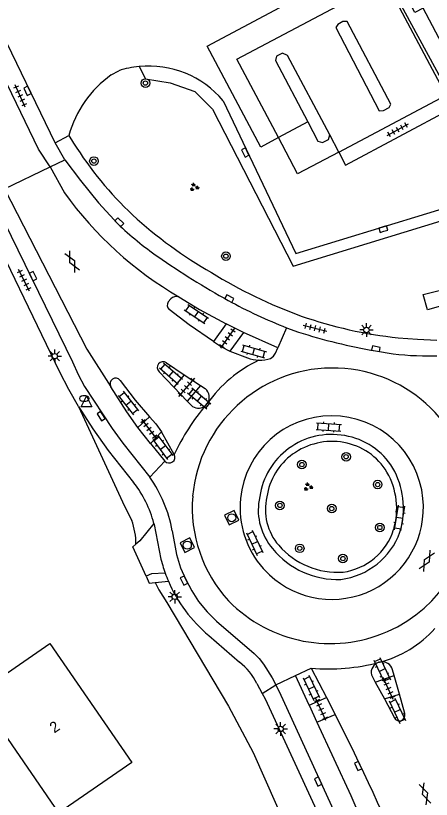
# Model space of a CAD drawing. Extents: x 137999 to 141000, y 397500 to 400501.
# Drawn here: x 138189.6 to 138228.2, y 400038.2 to 400110.7 of the extents above; entities that cross this region are included whole.
import ezdxf

# ---------------------------------------------------------------- set-up
doc = ezdxf.new("R2010")
doc.units = 0
for name, color, linetype in [('gg-anno-huisnummerreeks BGT', 7, 'Continuous'), ('gg-bbg-gedigitaliseerde bebouwing', 7, 'Continuous'), ('gg-bbg-hoofdgebouw', 7, 'Continuous'), ('gg-bbg-luifel en loopbrug', 7, 'Continuous'), ('gg-knt-verharding', 7, 'Continuous'), ('gg-knt-verharding nz', 7, 'Continuous'), ('gt-grn-groengrens', 7, 'Continuous'), ('gt-grn-vlakafsluiter', 7, 'Continuous'), ('gt-grn-weggrens', 7, 'Continuous'), ('gt-symb-boom', 7, 'Continuous'), ('gt-symb-brandkraan', 7, 'Continuous'), ('gt-symb-gesloten verharding', 7, 'Continuous'), ('gt-symb-groenvak', 7, 'Continuous'), ('gt-symb-klinker verharding', 7, 'Continuous'), ('gt-symb-kolk', 7, 'Continuous'), ('gt-symb-lichtmast', 7, 'Continuous'), ('gt-symb-rioolschacht', 7, 'Continuous'), ('gt-symb-tegel verharding', 7, 'Continuous'), ('gt-symb-waterafsluiter', 7, 'Continuous')]:
    doc.layers.add(name, color=color, linetype=linetype)

# ---------------------------------------------------------------- blocks, each defined once
blk = doc.blocks.new('gt0-TEG1')
at = {"layer": 'gt-symb-tegel verharding'}
for p, q in [((-1.125, 0), (1.125, 0)), ((-0.9, -0.25), (-0.9, 0.25)), ((-0.45, -0.25), (-0.45, 0.25)), ((0, -0.25), (0, 0.25)), ((0.45, -0.25), (0.45, 0.25)), ((0.9, -0.25), (0.9, 0.25))]:
    blk.add_line(p, q, dxfattribs=at)
blk = doc.blocks.new('gt0-GRVAK')
at = {"layer": 'gt-symb-groenvak'}
for p, q in [((-0.11, 0.189), (-0.228, 0.24)), ((-0.182, 0.153), (0.088, 0.153)), ((-0.091, 0.211), (-0.156, 0.322)), ((-0.047, 0.214), (-0.047, 0.393)), ((-0.004, 0.211), (0.061, 0.322)), ((0.015, 0.189), (0.133, 0.24)), ((0.262, -0.052), (0.197, 0.059)), ((0.305, -0.049), (0.305, 0.13)), ((0.349, -0.052), (0.414, 0.059)), ((-0.245, -0.228), (-0.363, -0.177)), ((-0.318, -0.264), (-0.047, -0.264)), ((-0.226, -0.206), (-0.291, -0.095)), ((-0.183, -0.203), (-0.183, -0.024)), ((-0.139, -0.206), (-0.074, -0.095)), ((-0.12, -0.228), (-0.002, -0.177)), ((0.243, -0.074), (0.125, -0.023)), ((0.17, -0.11), (0.441, -0.11)), ((0.368, -0.074), (0.486, -0.023))]:
    blk.add_line(p, q, dxfattribs=at)
blk = doc.blocks.new('gt0-KOLK')
at = {"layer": 'gt-symb-kolk'}
blk.add_lwpolyline([(0, 0), (0.375, 0), (0.375, 0.4), (-0.375, 0.4), (-0.375, 0), (0, 0)], dxfattribs=at)
blk = doc.blocks.new('gt0-BOOM')
at = {"layer": 'gt-symb-boom'}
for radius in [0.4, 0.2]:
    blk.add_circle((0, 0), radius, dxfattribs=at)
blk = doc.blocks.new('gt0-KL1')
at = {"layer": 'gt-symb-klinker verharding'}
for p, q in [((-1.15, 0.3), (1.15, 0.3)), ((-1, -0.3), (-1, 0.3)), ((-0.5, 0.3), (-0.5, 0.45)), ((0, -0.3), (0, 0.3)), ((0.5, 0.3), (0.5, 0.45)), ((1, -0.3), (1, 0.3)), ((-1.15, -0.3), (1.15, -0.3)), ((-0.5, -0.45), (-0.5, -0.3)), ((0.5, -0.45), (0.5, -0.3))]:
    blk.add_line(p, q, dxfattribs=at)
blk = doc.blocks.new('gt0-LMAST')
at = {"layer": 'gt-symb-lichtmast'}
for p, q in [((-0.182, 0.173), (-0.447, 0.438)), ((-0.005, 0.246), (-0.005, 0.621)), ((0.172, 0.173), (0.437, 0.438)), ((-0.255, -0.004), (-0.63, -0.004)), ((-0.182, -0.181), (-0.447, -0.446)), ((-0.005, -0.254), (-0.005, -0.629)), ((0.437, -0.446), (0.172, -0.181)), ((0.245, -0.004), (0.62, -0.004))]:
    blk.add_line(p, q, dxfattribs=at)
blk.add_circle((-0.005, -0.004), 0.25, dxfattribs=at)
blk = doc.blocks.new('gt0-RS')
at = {"layer": 'gt-symb-rioolschacht'}
blk.add_lwpolyline([(-0.5, -0.5), (0.5, -0.5), (0.5, 0.5), (-0.5, 0.5)], close=True, dxfattribs=at)
blk.add_circle((0, 0), 0.375, dxfattribs=at)
blk = doc.blocks.new('gt0-GESVH1')
at = {"layer": 'gt-symb-gesloten verharding'}
for p, q in [((-0.992, -0.261), (0.008, 0.239)), ((0.008, -0.261), (-0.992, 0.239)), ((0.008, 0.239), (1.008, -0.261)), ((1.008, 0.239), (0.008, -0.261))]:
    blk.add_line(p, q, dxfattribs=at)
blk = doc.blocks.new('gt0-BR')
at = {"layer": 'gt-symb-brandkraan'}
for centre, radius, start, end in [((-0.244, 0), 0.206, 107.56694, 252.43307), ((0.599, -2.664), 3, 106.89205, 107.56694), ((0, -0.691), 0.938, 73.10799, 106.89205), ((-0.599, -2.664), 3, 72.43309, 73.10799), ((0.244, 0), 0.206, 287.56695, 72.43309), ((0.599, 2.664), 3, 252.43307, 253.10797), ((0, 0.691), 0.938, 253.10797, 286.89206), ((-0.599, 2.664), 3, 286.89206, 287.56695)]:
    blk.add_arc(centre, radius, start, end, dxfattribs=at)
blk = doc.blocks.new('gt0-WAFSL')
at = {"layer": 'gt-symb-waterafsluiter'}
for p, q in [((-0.5, -0.333), (0, 0.667)), ((0, 0.667), (0.5, -0.333)), ((0.5, -0.333), (-0.5, -0.333))]:
    blk.add_line(p, q, dxfattribs=at)

msp = doc.modelspace()

# ---------------------------------------------------------------- linework, layer by layer
at = {"layer": 'gg-bbg-gedigitaliseerde bebouwing'}
msp.add_lwpolyline([(138200.38, 400041.55), (138193.626, 400036.894), (138186.016, 400047.934), (138192.77, 400052.59)], dxfattribs=at)
at = {"layer": 'gg-bbg-hoofdgebouw'}
msp.add_line((138192.77, 400052.59), (138200.38, 400041.55), dxfattribs=at)
msp.add_lwpolyline([(138231.211, 400104.255), (138227.4, 400111.43), (138226.63, 400111.05), (138224.814, 400114.472)], dxfattribs=at)
at = {"layer": 'gg-bbg-luifel en loopbrug'}
msp.add_line((138219.568, 400098.108), (138229.541, 400103.373), dxfattribs=at)
for points in [[(138213.983, 400099.446), (138210.126, 400106.703), (138223.891, 400113.984)], [(138219.568, 400098.108), (138215.762, 400096.099), (138213.983, 400099.446)]]:
    msp.add_lwpolyline(points, dxfattribs=at)
at = {"layer": 'gg-knt-verharding'}
for p, q in [((138193.266, 400098.951), (138187.597, 400110.673)), ((138198.479, 400105.259), (138199.17, 400105.64)), ((138193.266, 400098.951), (138194.555, 400099.642)), ((138194.555, 400099.642), (138194.99, 400098.935)), ((138194.171, 400097.402), (138193.266, 400098.951)), ((138188.565, 400094.7), (138192.801, 400096.742)), ((138192.801, 400096.742), (138194.171, 400097.402)), ((138194.171, 400097.402), (138195.621, 400095.47)), ((138187.331, 400094.095), (138194.877, 400078.664)), ((138203.988, 400084.527), (138203.769, 400084.227)), ((138209.13, 400082.199), (138207.957, 400080.547)), ((138210.751, 400081.386), (138209.13, 400082.199)), ((138214.744, 400081.84), (138215.828, 400081.439)), ((138210.751, 400081.386), (138209.487, 400079.654)), ((138213.912, 400079.976), (138210.751, 400081.386)), ((138209.487, 400079.654), (138211.1, 400079.056)), ((138203.597, 400078.587), (138205.253, 400077.476)), ((138227.334, 400079.237), (138228.68, 400079.229)), ((138204.285, 400076.322), (138202.911, 400077.755)), ((138205.253, 400077.476), (138204.285, 400076.322)), ((138205.253, 400077.476), (138206.765, 400076.477)), ((138206.765, 400076.477), (138205.516, 400075.044)), ((138206.765, 400076.477), (138207.188, 400076.195)), ((138205.516, 400075.044), (138204.285, 400076.322)), ((138206.01, 400074.551), (138205.516, 400075.044)), ((138207.262, 400074.673), (138207.384, 400074.815)), ((138200.938, 400072.597), (138202.013, 400073.595)), ((138202.108, 400071.124), (138200.938, 400072.597)), ((138202.108, 400071.124), (138203.132, 400072.195)), ((138204.324, 400070.094), (138203.132, 400072.195)), ((138202.108, 400071.124), (138203.46, 400069.481)), ((138212.254, 400066.202), (138212.185, 400065.858)), ((138200.772, 400061.796), (138200.467, 400061.544)), ((138212.562, 400059.538), (138213.143, 400058.944)), ((138207.53, 400053.329), (138210.385, 400050.857)), ((138215.563, 400049.617), (138217.02, 400050.294)), ((138217.02, 400050.294), (138218.451, 400047.579)), ((138223.298, 400050.843), (138223.364, 400050.861)), ((138216.833, 400046.874), (138215.563, 400049.617)), ((138222.6, 400049.676), (138222.946, 400049.011)), ((138222.946, 400049.011), (138224.702, 400049.618)), ((138224.702, 400049.618), (138224.573, 400050.135)), ((138225.194, 400047.908), (138224.702, 400049.618)), ((138211.979, 400048.885), (138212.47, 400047.96)), ((138222.946, 400049.011), (138223.807, 400047.447)), ((138216.833, 400046.874), (138218.451, 400047.579)), ((138218.451, 400047.579), (138219.249, 400046.023)), ((138223.807, 400047.447), (138225.194, 400047.908)), ((138223.807, 400047.447), (138224.729, 400045.704)), ((138225.698, 400046.095), (138225.194, 400047.908)), ((138216.833, 400046.874), (138217.543, 400045.315)), ((138217.543, 400045.315), (138219.249, 400046.023))]:
    msp.add_line(p, q, dxfattribs=at)
for points in [[(138192.801, 400096.742), (138191.732, 400098.361), (138181.042, 400120.517)], [(138213.983, 400099.446), (138212.347, 400098.572), (138207.378, 400107.92), (138222.751, 400116.126), (138223.891, 400113.984)], [(138219.568, 400098.108), (138220.21, 400096.89), (138230.164, 400102.203), (138229.541, 400103.373)], [(138208.849, 400102.862), (138215.6, 400088.7), (138231.799, 400093.649)], [(138195.621, 400095.47), (138197.29, 400093.413), (138199.088, 400091.466)], [(138195.445, 400074.538), (138194.547, 400076.113), (138193.712, 400077.722), (138186.245, 400093.151)], [(138204.76, 400084.695), (138206.667, 400083.536), (138209.13, 400082.199)], [(138207.957, 400080.547), (138205.694, 400082.119), (138203.86, 400083.51)], [(138225.094, 400080.913), (138226.872, 400080.766), (138228.66, 400080.696)], [(138207.957, 400080.547), (138208.701, 400080.064), (138209.487, 400079.654)], [(138213.254, 400078.997), (138213.531, 400079.202), (138213.721, 400079.488), (138213.912, 400079.976)], [(138194.877, 400078.664), (138195.409, 400077.508), (138196.01, 400076.387), (138198.549, 400072.494), (138199.541, 400071.13), (138202.049, 400067.992)], [(138199.308, 400076.95), (138200.692, 400075.13), (138202.013, 400073.595)], [(138200.938, 400072.597), (138199.92, 400074.032), (138198.44, 400076.361)], [(138195.445, 400074.538), (138196.757, 400072.469), (138198.178, 400070.473), (138200.554, 400067.491)], [(138202.013, 400073.595), (138202.604, 400072.92), (138203.132, 400072.195)], [(138202.424, 400063.713), (138201.119, 400062.084), (138200.772, 400061.796)], [(138202.424, 400063.713), (138202.449, 400063.612), (138203.09, 400060.413), (138203.252, 400059.816)], [(138204.133, 400063.038), (138204.532, 400060.837), (138204.902, 400059.605), (138205.406, 400058.5), (138205.95, 400057.468), (138206.568, 400056.478), (138207.36, 400055.523), (138208.251, 400054.659), (138211.719, 400051.655), (138212.193, 400051.199), (138212.588, 400050.674), (138213.386, 400049.418), (138213.73, 400048.765)], [(138203.482, 400059.114), (138202.208, 400059.041), (138201.702, 400058.812)], [(138223.539, 400024.221), (138220.047, 400034.916), (138219.271, 400036.765), (138214.079, 400048.102), (138213.73, 400048.765)], [(138212.47, 400047.96), (138212.738, 400047.456), (138217.498, 400037.145), (138218.262, 400035.335), (138218.931, 400033.488), (138223.838, 400018.665)], [(138217.543, 400045.315), (138220.702, 400038.501), (138221.745, 400036.07), (138222.627, 400033.575), (138226.006, 400023.128), (138226.249, 400022.413)]]:
    msp.add_lwpolyline(points, dxfattribs=at)
for centre, radius, start, end in [((138201.95, 400097.023), 9.055, 95.60982, 107.88087), ((138201.942, 400097.048), 9.028, 40.08548, 95.57248), ((138204.339, 400096.986), 10.137, 125.31019, 164.81401), ((138224.314, 400117.459), 34.685, 212.28012, 226.54397), ((138228.124, 400122.525), 40.989, 227.54961, 240.24318), ((138218.832, 400111.851), 28.379, 225.91461, 235.61743), ((138241.968, 400143.996), 67.98, 234.82427, 241.31181), ((138231.538, 400125.45), 45.248, 238.32799, 250.04047), ((138204.543, 400083.836), 0.886, 75.79326, 128.76093), ((138230.404, 400122.504), 43.575, 241.08454, 248.93736), ((138204.177, 400083.915), 0.514, 142.54635, 231.92), ((138229.102, 400120.08), 39.372, 250.70507, 264.1578), ((138231.847, 400131.556), 52.615, 252.27456, 260.30894), ((138227.641, 400103.132), 23.897, 258.77701, 269.26403), ((138203.289, 400078.142), 0.541, 55.37069, 225.61684), ((138212.257, 400081.974), 3.139, 248.36524, 268.43988), ((138212.258, 400081.974), 3.139, 268.43006, 288.4968), ((138198.885, 400076.639), 0.525, 36.36531, 211.95407), ((138206.559, 400075.402), 1.012, 324.58502, 51.58218), ((138206.559, 400075.402), 1.013, 237.16878, 313.96235), ((138218.923, 400065.179), 8.502, 5.70295, 174.39863), ((138218.918, 400065.167), 6.783, 79.73104, 126.03273), ((138218.955, 400065.079), 6.222, 79.94453, 125.97409), ((138219.1, 400065.506), 6.418, 31.22639, 80.79096), ((138218.933, 400065.217), 6.752, 126.38727, 171.60951), ((138219.058, 400065.479), 5.81, 30.81451, 80.26196), ((138203.856, 400069.838), 0.533, 222.00019, 28.7105), ((138218.747, 400065.322), 5.903, 125.72625, 171.81895), ((138218.167, 400065.078), 6.782, 343.4315, 29.86422), ((138218.082, 400065.103), 7.499, 7.20513, 29.82493), ((138191.957, 400060.831), 12.374, 10.27249, 35.35759), ((138192.845, 400061.324), 9.872, 14.00654, 38.6616), ((138218.924, 400065.179), 8.502, 174.39591, 221.56315), ((138217.592, 400064.948), 5.483, 170.4446, 220.61681), ((138217.801, 400064.994), 5.034, 166.57949, 221.13161), ((138218.923, 400065.178), 8.502, 227.16458, 5.70772), ((138218.073, 400065.1), 7.509, 342.98781, 7.22228), ((138218.909, 400065.226), 6.756, 277.35432, 339.88619), ((138219.201, 400064.881), 5.735, 277.79268, 342.36923), ((138219.437, 400066.258), 7.74, 219.09144, 272.49514), ((138219.502, 400066.471), 7.288, 221.08274, 273.75114), ((138215.426, 400063.416), 12.695, 196.47343, 199.80782), ((138215.711, 400063.473), 12.982, 199.61782, 203.16386), ((138216.088, 400063.627), 13.39, 203.13549, 230.27234), ((138206.559, 400046.134), 6.079, 26.91062, 50.98774), ((138223.593, 400049.874), 1.013, 106.94775, 191.28371), ((138223.594, 400049.874), 1.013, 14.91096, 103.11972), ((138024.312, 399947.003), 218.644, 22.71067, 26.92864), ((138225.193, 400045.951), 0.525, 291.91493, 15.90319), ((138225.193, 400045.952), 0.526, 208.10604, 291.92775)]:
    msp.add_arc(centre, radius, start, end, dxfattribs=at)
at = {"layer": 'gg-knt-verharding nz'}
for p, q in [((138229.541, 400103.373), (138223.891, 400113.984)), ((138224.081, 400114.084), (138229.809, 400103.514)), ((138216.703, 400100.9), (138213.983, 400099.446)), ((138219.568, 400098.108), (138218.733, 400099.695)), ((138192.801, 400096.742), (138194.128, 400094.335)), ((138214.744, 400081.84), (138213.912, 400079.976)), ((138203.46, 400069.481), (138202.049, 400067.992)), ((138213.73, 400048.765), (138215.563, 400049.617))]:
    msp.add_line(p, q, dxfattribs=at)
for points in [[(138219.478, 400109.936), (138219.292, 400109.648), (138223.312, 400101.926), (138223.709, 400101.968), (138224.238, 400102.244), (138224.411, 400102.558), (138220.343, 400110.203), (138219.96, 400110.195), (138219.478, 400109.936)], [(138218.733, 400099.695), (138214.829, 400107.067), (138214.362, 400107.255), (138213.815, 400107), (138213.724, 400106.588), (138216.703, 400100.9)], [(138216.703, 400100.9), (138217.643, 400099.106), (138218.053, 400099.007), (138218.615, 400099.276), (138218.733, 400099.695)], [(138188.565, 400094.7), (138196.208, 400079.858), (138198.44, 400076.361)]]:
    msp.add_lwpolyline(points, dxfattribs=at)
for centre, radius, start, end in [((138221.952, 400114.339), 34.269, 215.71446, 239.88855), ((138217.578, 400067.537), 12.526, 115.57077, 144.47684), ((138219.006, 400065.074), 13.03, 6.20045, 174.89541), ((138222.365, 400061.75), 19.877, 139.44907, 155.18045), ((138218.799, 400065.189), 12.813, 175.32557, 222.49502), ((138218.773, 400065.785), 13.205, 224.47905, 3.0201), ((138220.928, 400060.603), 10.042, 284.03968, 318.80497), ((138218.589, 400068.517), 18.29, 265.07737, 284.91803)]:
    msp.add_arc(centre, radius, start, end, dxfattribs=at)
at = {"layer": 'gt-grn-groengrens'}
msp.add_line((138202.558, 400058.236), (138203.775, 400058.366), dxfattribs=at)
for points in [[(138201.065, 400106.034), (138201.647, 400104.9), (138203.951, 400104.51), (138206.228, 400103.715), (138207.875, 400102.095), (138215.345, 400087.538), (138230.977, 400092.314), (138231.913, 400090.719), (138236.963, 400092.919), (138238.325, 400092.796), (138240.289, 400091.887), (138242.14, 400090.678), (138243.88, 400088.228), (138244.717, 400086.659), (138245.761, 400087.216)], [(138235.489, 400086.943), (138235.958, 400085.803), (138227.791, 400083.492), (138227.412, 400084.903), (138235.489, 400086.943)], [(138195.445, 400074.538), (138199.722, 400065.294), (138200.392, 400063.995)], [(138201.702, 400058.812), (138201.991, 400058.175), (138202.558, 400058.236)], [(138202.558, 400058.236), (138202.903, 400057.572), (138203.646, 400056.375), (138209.355, 400046.788), (138211.645, 400042.501), (138213.789, 400037.613), (138220.933, 400019.361)]]:
    msp.add_lwpolyline(points, dxfattribs=at)
msp.add_arc((138193.811, 400061.725), 6.962, 0.58132, 19.02712, dxfattribs=at)
at = {"layer": 'gt-grn-vlakafsluiter'}
msp.add_line((138201.702, 400058.812), (138200.467, 400061.544), dxfattribs=at)
at = {"layer": 'gt-grn-weggrens'}
msp.add_line((138212.47, 400047.96), (138213.73, 400048.765), dxfattribs=at)

# ---------------------------------------------------------------- block references
at = {"layer": 'gt-symb-boom'}
for p in [(138201.647, 400104.5), (138196.876, 400097.276), (138209.117, 400088.465), (138220.259, 400069.887), (138216.152, 400069.162), (138223.183, 400067.311), (138214.118, 400065.372), (138218.926, 400065.085), (138223.385, 400063.332), (138215.952, 400061.401), (138219.961, 400060.45)]:
    msp.add_blockref('gt0-BOOM', p, dxfattribs=at)
at = {"layer": 'gt-symb-brandkraan'}
msp.add_blockref('gt0-BR', (138195.974, 400075.277), dxfattribs=at)
at = {"layer": 'gt-symb-gesloten verharding'}
for p, rotation in [((138194.85, 400087.934), 116.79556491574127), ((138227.759, 400060.235), -119.87282104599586), ((138227.576, 400038.677), -71.9999254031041)]:
    msp.add_blockref('gt0-GESVH1', p, dxfattribs=dict(at, rotation=rotation))
at = {"layer": 'gt-symb-groenvak'}
for p in [(138206.163, 400094.856), (138216.73, 400067.098)]:
    msp.add_blockref('gt0-GRVAK', p, dxfattribs=at)
at = {"layer": 'gt-symb-klinker verharding'}
for p, rotation in [((138206.37, 400083.081), 146.21457204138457), ((138211.681, 400079.639), -16.079172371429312), ((138204.006, 400077.567), 139.0567378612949), ((138200.063, 400074.861), -51.4565372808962), ((138206.634, 400075.264), 140.59775871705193), ((138218.648, 400072.645), -3.8407470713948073), ((138203.253, 400070.736), -53.41657886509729), ((138225.216, 400064.215), 80.84860398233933), ((138211.775, 400061.915), -64.7165198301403), ((138223.597, 400050.129), -64.71651982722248), ((138217.031, 400048.486), -64.71651983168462), ((138225.007, 400046.353), -64.71651982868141)]:
    msp.add_blockref('gt0-KL1', p, dxfattribs=dict(at, rotation=rotation))
at = {"layer": 'gt-symb-kolk'}
for p, rotation in [((138190.885, 400103.86), 115.71951295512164), ((138211.091, 400098.159), 115.15537243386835), ((138199.088, 400091.466), -43.90530940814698), ((138223.766, 400090.776), 16.98473253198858), ((138191.042, 400086.529), -64.02428534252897), ((138209.335, 400084.361), -28.102823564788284), ((138222.989, 400079.685), -10.017934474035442), ((138197.703, 400073.755), 123.49940007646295), ((138205.406, 400058.5), 116.36005820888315), ((138221.564, 400041.328), 114.59100049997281), ((138217.853, 400039.889), 114.38706671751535)]:
    msp.add_blockref('gt0-KOLK', p, dxfattribs=dict(at, rotation=rotation))
at = {"layer": 'gt-symb-lichtmast'}
for p in [(138222.149, 400081.632), (138193.248, 400079.206), (138204.371, 400056.916), (138214.187, 400044.678)]:
    msp.add_blockref('gt0-LMAST', p, dxfattribs=at)
at = {"layer": 'gt-symb-rioolschacht', "rotation": -63.639941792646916}
for p in [(138209.652, 400064.234), (138205.528, 400061.696)]:
    msp.add_blockref('gt0-RS', p, dxfattribs=at)
at = {"layer": 'gt-symb-tegel verharding'}
for p, rotation in [((138190.027, 400103.301), 114.64309521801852), ((138225.044, 400100.175), 28.871017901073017), ((138190.386, 400086.216), 116.74442020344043), ((138217.38, 400081.79), -14.300277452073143), ((138209.254, 400080.869), -125.47103932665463), ((138205.45, 400076.32), -131.1481951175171), ((138201.965, 400072.476), -53.576821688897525), ((138224.163, 400048.409), 114.38706671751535), ((138217.927, 400046.478), 114.38706671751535)]:
    msp.add_blockref('gt0-TEG1', p, dxfattribs=dict(at, rotation=rotation))
at = {"layer": 'gt-symb-waterafsluiter'}
msp.add_blockref('gt0-WAFSL', (138196.181, 400074.842), dxfattribs=at)

# ---------------------------------------------------------------- texts
at = {"layer": 'gg-anno-huisnummerreeks BGT'}
msp.add_text('2', height=1, rotation=34.6, dxfattribs=at).set_placement((138193.194, 400044.242))

doc.saveas('drawing.dxf')
